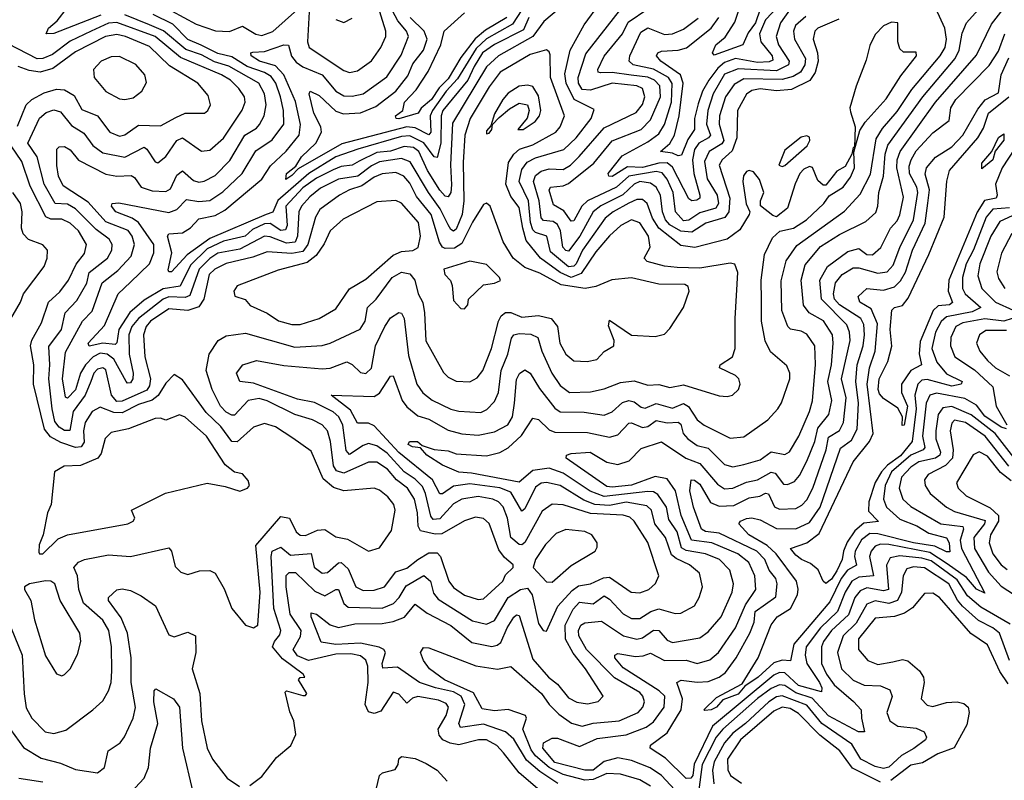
# Model space of a CAD drawing. Extents: x 1552033 to 1694788, y 811965 to 917215.
# Tile 377 of 632: x 1620481 to 1624077, y 910068 to 912846. Entities that reach past the tile are written whole.
import ezdxf

# ---------------------------------------------------------------- set-up
doc = ezdxf.new("R2010")
doc.units = 0

msp = doc.modelspace()

# ---------------------------------------------------------------- linework, layer by layer
at = {"layer": '0CON20XD'}
for points in [[(1623184.9, 912885.1), (1623168.2, 912835), (1623141.4, 912798.6), (1623121.2, 912755), (1623017, 912717), (1623010.8, 912725), (1623022.9, 912755), (1623057, 912783), (1623092.2, 912837.8), (1623137.8, 912975)], [(1622500.3, 912929.7), (1622395, 912840.2), (1622354.4, 912785.6), (1622229.8, 912715), (1622185, 912673.9), (1622061.3, 912468.7), (1622053.9, 912316.1), (1622057.4, 912242.6), (1622054.8, 912215.2), (1622045, 912199.7), (1622035, 912201.7), (1622015, 912224), (1621969.8, 912295), (1621938.7, 912365), (1621919.4, 912379.4), (1621885, 912382.6), (1621835, 912365.7), (1621785, 912360.9), (1621720.2, 912329.8), (1621695.4, 912314.6), (1621655, 912310.5), (1621625, 912297.6), (1621565, 912266.9), (1621515, 912232.1), (1621452.4, 912165), (1621458.1, 912095), (1621451.8, 912078.2), (1621435, 912076.7), (1621395, 912102), (1621375, 912100.4), (1621330.6, 912079.4), (1621304, 912056), (1621225, 912037.1), (1621165, 912009.3), (1621105, 911949.9), (1621067.3, 911872.7), (1621005, 911863.8), (1620935, 911822.4), (1620882.7, 911777.3), (1620842.4, 911715), (1620835, 911666), (1620829.6, 911660.4), (1620785, 911665.2), (1620734.2, 911654.2), (1620730.6, 911665), (1620790.3, 911729.7), (1620840.7, 911845), (1620885, 911888.1), (1620954.4, 911955), (1620970.2, 911995), (1620970.6, 912025), (1620915.1, 912105.1), (1620891.6, 912121.6), (1620831.6, 912145), (1620816.4, 912165), (1620818, 912175), (1620843.2, 912176.8), (1621025, 912142.1), (1621055, 912152.8), (1621090.3, 912189.7), (1621135, 912182.8), (1621175, 912186.3), (1621222.5, 912217.5), (1621293.1, 912285), (1621342.8, 912367.2), (1621402.6, 912407.4), (1621445.6, 912465), (1621443.8, 912515), (1621433.1, 912565), (1621415.9, 912615), (1621398.8, 912638.8), (1621375, 912653.5), (1621311.7, 912675), (1621255, 912711.1), (1621205, 912723.4), (1621143.2, 912753.2), (1621095, 912774.4), (1621039.5, 912829.5), (1620967.7, 912865)], [(1622340.2, 912855), (1622321, 912809), (1622215, 912756.2), (1622171.5, 912725), (1622140, 912675), (1622117.9, 912625), (1622025.6, 912515), (1622020.3, 912495), (1622019.2, 912395), (1622005, 912343.3), (1621995, 912345.4), (1621956.9, 912396.9), (1621905, 912422.3), (1621875, 912419.8), (1621716.1, 912373.9), (1621635, 912345.1), (1621536.7, 912285), (1621423.7, 912186.3), (1621405, 912143.7), (1621380.4, 912135), (1621175, 912047.5), (1621092.8, 911987.2), (1621035, 911925.5), (1621025.7, 911925.7), (1621023.1, 911933.1), (1621035.9, 911995), (1621021.1, 912055), (1621025.9, 912064.1), (1621075, 912067.8), (1621105, 912085.7), (1621135, 912118.4), (1621195, 912130.9), (1621229.4, 912150.6), (1621365, 912263.5), (1621397, 912313), (1621453.8, 912366.2), (1621501.5, 912425), (1621506.8, 912463.2), (1621487.8, 912547.8), (1621445.1, 912645.1), (1621415, 912677.5), (1621356.4, 912695), (1621326.2, 912715), (1621324.4, 912725), (1621332.2, 912727.8), (1621375, 912730.8), (1621445, 912754.8), (1621462.7, 912752.8), (1621473.6, 912713.6), (1621490.8, 912690.8), (1621515, 912674), (1621584.9, 912644.9), (1621635, 912584.8), (1621665, 912568.3), (1621695, 912566.6), (1621735, 912576), (1621821.9, 912638.1), (1621873.6, 912716.4), (1621900.6, 912785), (1621893.7, 912805), (1621862.1, 912842.1), (1621834.2, 912895)], [(1621537.8, 912875), (1621531.7, 912765), (1621537.6, 912745), (1621665, 912660.7), (1621685, 912654.1), (1621715, 912659.4), (1621765, 912696.2), (1621799.8, 912745), (1621818.5, 912785), (1621818.5, 912805), (1621783.7, 912913.7)], [(1623515, 912510), (1623532.5, 912455), (1623530, 912380), (1623525, 912380), (1623520, 912355), (1623495, 912310), (1623465, 912293.3), (1623425, 912242), (1623415, 912242.5), (1623395, 912258.8), (1623376.5, 912306.5), (1623365, 912310), (1623345, 912300.8), (1623330, 912285), (1623312.9, 912247.1), (1623285, 912157.5), (1623245, 912126.7), (1623231.2, 912131.2), (1623186.4, 912166.4), (1623186, 912185), (1623198.1, 912215), (1623182.5, 912262.5), (1623160.9, 912290.9), (1623145, 912296), (1623135, 912291.9), (1623124.3, 912275.7), (1623122.1, 912255), (1623133.6, 912173.6), (1623146.7, 912145), (1623144.4, 912135), (1623111, 912079), (1623065, 912044.6), (1622945.8, 912014.2), (1622895, 912022), (1622814.5, 912084.5), (1622791.7, 912121.7), (1622772.1, 912175), (1622755, 912190), (1622735, 912189.2), (1622705, 912176.4), (1622648.4, 912145), (1622619.2, 912120.8), (1622536.7, 912005), (1622512.9, 911955), (1622504.5, 911945.5), (1622485, 911943.9), (1622418.8, 911998.8), (1622406.2, 912056.2), (1622365, 912069.1), (1622355, 912078.3), (1622346, 912105), (1622339.1, 912185), (1622304.6, 912255), (1622315, 912298.7), (1622334.5, 912325.5), (1622365, 912342), (1622467.6, 912372.4), (1622513.2, 912415), (1622567.4, 912485), (1622578.9, 912518.9), (1622505.1, 912555.1), (1622476.4, 912615), (1622471.9, 912648.1), (1622491.7, 912735), (1622542.6, 912827.4), (1622598.9, 912905)], [(1622873.4, 910033.4), (1622824.9, 910084.9), (1622783.7, 910113.7), (1622715, 910139.8), (1622665, 910150.2), (1622615, 910136.2), (1622575, 910105.3), (1622545, 910104.5), (1622435, 910133.3), (1622390.8, 910185), (1622393.9, 910205), (1622425, 910221.7), (1622445, 910221.7), (1622525, 910191.6), (1622589.8, 910220.2), (1622695, 910234.1), (1622768.1, 910261.9), (1622795, 910281.1), (1622833.8, 910335), (1622837.2, 910375), (1622816.5, 910395), (1622685, 910478.8), (1622654.6, 910515.4), (1622654.6, 910525.4), (1622665, 910530.9), (1622730.3, 910520.3), (1622758, 910522), (1622785, 910531.9), (1622835, 910505.2), (1622915, 910506.3), (1622955, 910494.8), (1623001.7, 910508.3), (1623032.4, 910535), (1623095.2, 910625), (1623131.4, 910708.6), (1623168.8, 910765), (1623165.7, 910814.3), (1623143.9, 910863.9), (1623103.5, 910895), (1623008, 910935), (1622934.8, 910945), (1622896.3, 911035), (1622875.6, 911125), (1622845, 911168.8), (1622802, 911178), (1622715, 911146.2), (1622645, 911138.4), (1622625, 911141.6), (1622476.9, 911245), (1622477.5, 911255), (1622495, 911262.2), (1622563.9, 911266.1), (1622625, 911230.3), (1622665, 911221.4), (1622706.2, 911235), (1622750, 911280), (1622825, 911303.9), (1622914.1, 911245), (1622965, 911225.5), (1623029, 911149), (1623055, 911132.5), (1623085, 911134.5), (1623135, 911156.9), (1623175, 911165.8), (1623225, 911193.4), (1623240.2, 911190.2), (1623269.7, 911149.7), (1623285, 911147.8), (1623310.5, 911159.5), (1623329.1, 911180.9), (1623355, 911233.2), (1623384.3, 911305.7), (1623396, 911354), (1623435.8, 911404.2), (1623447.3, 911455), (1623432.4, 911525), (1623444.9, 911585), (1623451.9, 911665), (1623449, 911695), (1623416.1, 911746.1), (1623363.4, 911775), (1623343.7, 911803.7), (1623334.4, 911895), (1623349.2, 911950.8), (1623405, 912017.5), (1623475, 912062), (1623571, 912109), (1623607.5, 912142.5), (1623615.2, 912164.8), (1623617.9, 912215), (1623635.8, 912274.2), (1623641.8, 912355), (1623651.6, 912388.4), (1623779.4, 912565), (1623897.5, 912705), (1623912.1, 912735), (1623922.5, 912797.5), (1623938.8, 912835), (1624003.3, 912906.7)], [(1623275, 912922), (1623205, 912845.5), (1623183, 912795), (1623186.9, 912765), (1623229.4, 912715), (1623231.1, 912698.9), (1623217.4, 912692.6), (1623175, 912690.2), (1623095, 912704.7), (1623055, 912690.5), (1623030.9, 912669.1), (1622997.5, 912625), (1622974.4, 912585), (1622958.5, 912538.5), (1622944.7, 912485), (1622945.7, 912445), (1622920.9, 912409.1), (1622898.1, 912351.9), (1622885, 912349), (1622865, 912359), (1622821.1, 912365), (1622855.4, 912394.6), (1622871.6, 912425), (1622889.2, 912495), (1622904.1, 912615), (1622894.3, 912645), (1622822.7, 912695), (1622806.9, 912715), (1622811.5, 912725), (1622825, 912731.1), (1622885, 912734.8), (1622916, 912744), (1623005.9, 912815), (1623034.5, 912855)], [(1623685, 912511.3), (1623739.2, 912590.8), (1623842.9, 912715), (1623860, 912745), (1623865.1, 912775), (1623859.5, 912815), (1623812.9, 912917.1)], [(1620777.6, 912862.4), (1620605, 912795.7), (1620577.5, 912795), (1620586, 912815), (1620617.6, 912842.4), (1620655, 912890.4)], [(1621822.4, 911262.4), (1621785, 911289.2), (1621755, 911298.2), (1621735, 911291.4), (1621685, 911257.6), (1621673.2, 911273.2), (1621661.4, 911365), (1621646.4, 911395), (1621625, 911413.6), (1621558, 911448), (1621495, 911460.7), (1621335, 911518.6), (1621285, 911524.6), (1621272.7, 911555), (1621295.8, 911585), (1621345, 911601.5), (1621445, 911583.5), (1621585, 911571.2), (1621615, 911573.5), (1621675, 911596.6), (1621695, 911587.1), (1621725, 911557.3), (1621745, 911553.3), (1621765, 911573.3), (1621780.2, 911655), (1621814, 911725), (1621835, 911757.3), (1621865, 911776.7), (1621875, 911774.2), (1621884.7, 911754.7), (1621900.9, 911619.1), (1621931.3, 911515), (1621953.2, 911483.2), (1621986.6, 911456.6), (1622055, 911423.9), (1622085, 911415.9), (1622165, 911411.1), (1622187.1, 911422.9), (1622215, 911451.8), (1622229, 911485), (1622238.7, 911565), (1622263.6, 911625), (1622277.3, 911682.7), (1622285, 911695.3), (1622305, 911700.4), (1622347.9, 911697.9), (1622372.9, 911685), (1622387.4, 911635), (1622424, 911555), (1622455, 911510.3), (1622489.2, 911485), (1622565, 911486.7), (1622615, 911497.8), (1622675, 911521.6), (1622725, 911527.5), (1622775, 911511.7), (1622815, 911514), (1622855, 911502.4), (1622905, 911512.8), (1623035, 911472.5), (1623065, 911469.6), (1623083.8, 911475), (1623105.6, 911495), (1623111.9, 911515), (1623106.9, 911535), (1623095, 911546.5), (1623036, 911575), (1623039.2, 911585), (1623083.5, 911615), (1623093.8, 911645), (1623093.2, 911755), (1623103.2, 911923.2), (1623093, 911953), (1623075, 911957.5), (1622965, 911939.3), (1622881.3, 911941.3), (1622835.6, 911945.6), (1622772.9, 911962.9), (1622761.8, 911975), (1622783, 912015), (1622776.7, 912055), (1622745, 912104.3), (1622715, 912114.8), (1622676, 912095), (1622635, 912056.4), (1622585, 911998), (1622530.8, 911919.2), (1622495, 911904.4), (1622455, 911923.1), (1622383.3, 911975), (1622330.2, 912040.2), (1622317.8, 912085), (1622305, 912160), (1622275, 912200.7), (1622255.6, 912245), (1622265.6, 912324.4), (1622285.3, 912354.7), (1622306.6, 912373.4), (1622355, 912389.1), (1622438.4, 912435), (1622454.8, 912455), (1622470.4, 912495), (1622419.1, 912635), (1622417.6, 912717.6), (1622415, 912729.2), (1622405, 912736.8), (1622345, 912719.8), (1622235, 912654.7), (1622195, 912601.1), (1622126.2, 912485), (1622106.1, 912425), (1622100.6, 912325), (1622102.7, 912185), (1622096.4, 912135), (1622075, 912080.6), (1622065, 912074.3), (1622055, 912079.4), (1622045, 912096.7), (1622016.9, 912155), (1621973.2, 912215), (1621906.6, 912326.6), (1621875, 912338.9), (1621795, 912327.2), (1621765, 912312.6), (1621715.7, 912275), (1621645, 912263.4), (1621579.3, 912230.7), (1621540.2, 912199.8), (1621509.5, 912165), (1621500.4, 912145), (1621495.8, 912055), (1621486.9, 912033.1), (1621455, 912030.1), (1621395, 912053.7), (1621375, 912055.9), (1621285, 912008.4), (1621205, 911994.1), (1621175, 911974), (1621136.3, 911935), (1621101.6, 911838.4), (1621085, 911831.7), (1621025, 911833.7), (1621004.3, 911825.7), (1620914.2, 911755), (1620890.4, 911725), (1620878.9, 911695), (1620880.4, 911625), (1620894.8, 911555), (1620893.6, 911535), (1620885, 911520), (1620875, 911518.9), (1620869.3, 911525), (1620825, 911606.1), (1620800.2, 911625), (1620775, 911628.2), (1620748.8, 911615), (1620720.8, 911585), (1620703.2, 911555), (1620685, 911494.1), (1620655, 911464.1), (1620647.5, 911467.5), (1620637, 911535), (1620648.1, 911631.9), (1620710.2, 911745), (1620745, 911781.1), (1620782, 911885), (1620839.3, 911930.7), (1620887.7, 911982.3), (1620900, 912025), (1620891.2, 912055), (1620876.5, 912076.5), (1620795, 912108.5), (1620730.4, 912180.4), (1620639.7, 912239.7), (1620622.2, 912275), (1620616.6, 912313.4), (1620616.9, 912373.1), (1620625, 912382.2), (1620645, 912382.7), (1620665, 912371.5), (1620695, 912333.7), (1620795, 912281.7), (1620835, 912274.8), (1620887.3, 912277.3), (1620900.2, 912270.2), (1620925, 912234.8), (1620965, 912221.7), (1621015, 912218.8), (1621031.2, 912228.8), (1621055, 912278.9), (1621075, 912294.7), (1621115, 912259.5), (1621135, 912253.3), (1621155, 912256.9), (1621195, 912277), (1621248.3, 912331.7), (1621303, 912425), (1621345, 912450), (1621356.6, 912463.4), (1621374, 912495), (1621380.5, 912535), (1621375.3, 912575.3), (1621353.6, 912615), (1621245, 912677.2), (1621192.4, 912692.4), (1621145, 912717.5), (1621087.3, 912737.3), (1621006.2, 912806.2), (1620955, 912827.1), (1620865, 912863.8)], [(1621035, 912878.9), (1621125, 912830.2), (1621196.2, 912806.2), (1621246.4, 912803.6), (1621295, 912822.7), (1621343.4, 912793.4), (1621365, 912788.4), (1621405, 912803.3), (1621495, 912883.8)], [(1622315, 912882.7), (1622280.1, 912829.9), (1622185, 912776.6), (1622148.3, 912741.7), (1622079.8, 912630.2), (1622038.2, 912585), (1621988.2, 912515), (1621980.2, 912495), (1621981.7, 912435), (1621975, 912425.8), (1621925, 912451), (1621895, 912455.1), (1621656.7, 912393.3), (1621497.9, 912302.1), (1621475, 912276.7), (1621452.9, 912262.9), (1621455.3, 912285), (1621488.8, 912311.2), (1621510, 912345), (1621562, 912395), (1621583.2, 912435), (1621580.2, 912455), (1621554.4, 912505), (1621538.5, 912575), (1621541.2, 912585), (1621575, 912570), (1621635, 912511.7), (1621662.8, 912502.8), (1621725, 912505.8), (1621781, 912529), (1621854, 912585), (1621898.5, 912641.5), (1621916.5, 912685), (1621955.8, 912735), (1621968.7, 912775), (1621958, 912805), (1621906.6, 912855)], [(1622259.5, 912855), (1622182.3, 912807.7), (1622144.1, 912775.9), (1622091.5, 912708.5), (1622045, 912630), (1622012.7, 912597.3), (1621985, 912555.2), (1621947.2, 912522.8), (1621935.6, 912505), (1621865, 912484.2), (1621855.7, 912485.7), (1621853.3, 912495), (1621880, 912515), (1621885.6, 912545), (1621929.3, 912590.7), (1621972.8, 912657.2), (1622018.7, 912755), (1622030.4, 912805), (1622105, 912871.4)], [(1623472, 912848), (1623395, 912815.2), (1623384.3, 912805), (1623379.1, 912775), (1623394.3, 912725), (1623396.2, 912695), (1623386.4, 912653.6), (1623365.9, 912624.1), (1623298.8, 912591.2), (1623245, 912586.3), (1623185, 912594.3), (1623155, 912587.9), (1623135.6, 912574.4), (1623101.7, 912515), (1623099.7, 912415), (1623082.9, 912367.1), (1623045.7, 912334.3), (1623035.2, 912315), (1623074, 912195), (1623070.5, 912145), (1623055.9, 912124.1), (1622986.8, 912103.2), (1622935, 912070.7), (1622895, 912073.7), (1622855, 912097), (1622838.8, 912115), (1622827.8, 912145), (1622821.5, 912205), (1622805, 912234.8), (1622785, 912248.9), (1622745, 912255.6), (1622725, 912246), (1622683.2, 912206.8), (1622603.3, 912166.7), (1622575.5, 912145), (1622527, 912055), (1622485, 912001.1), (1622475, 912002.8), (1622464.5, 912015), (1622455.5, 912075), (1622445, 912098.8), (1622428.8, 912108.8), (1622393.4, 912113.4), (1622385, 912122.2), (1622377.9, 912185), (1622357.4, 912255), (1622365, 912276.7), (1622385, 912292.5), (1622415, 912301.4), (1622465, 912298.6), (1622491.9, 912315), (1622523.9, 912346.1), (1622615, 912451.9), (1622732.7, 912507.3), (1622755, 912536.8), (1622763.5, 912565), (1622755.2, 912595), (1622734, 912605), (1622645, 912614), (1622565, 912588.7), (1622535, 912591.5), (1622522, 912615), (1622520.5, 912635), (1622548.9, 912721.1), (1622671.1, 912878.9)], [(1623027.6, 912205), (1623033, 912175), (1623022.7, 912157.3), (1622965, 912140.5), (1622925, 912113.5), (1622905, 912112.2), (1622876, 912145), (1622867.7, 912215), (1622845, 912264.4), (1622826.9, 912286.9), (1622805, 912291.6), (1622705.3, 912274.7), (1622660.2, 912235), (1622554.9, 912185.1), (1622533.8, 912165), (1622505, 912111.2), (1622495, 912110.9), (1622468.2, 912148.2), (1622430.5, 912170.5), (1622415, 912223.8), (1622419.6, 912235), (1622465, 912239.3), (1622485, 912248.4), (1622577.9, 912322.1), (1622645, 912403.4), (1622750.3, 912445), (1622785, 912480.8), (1622821.4, 912565), (1622818.1, 912605), (1622799.1, 912625), (1622775, 912636.8), (1622713.3, 912643.3), (1622645, 912653.1), (1622602, 912652), (1622593.6, 912655), (1622592.2, 912665), (1622615, 912713.4), (1622682, 912795), (1622702.8, 912837.2), (1622775, 912886.2)], [(1623295, 912885.1), (1623259.2, 912835), (1623243.9, 912785), (1623252.5, 912755), (1623290.7, 912695), (1623289, 912681), (1623245, 912660), (1623105, 912667.4), (1623055, 912647.3), (1623013.7, 912575), (1622993.8, 912515), (1622988.9, 912465), (1623003.1, 912425), (1622996.3, 912415), (1622960.5, 912395), (1622945, 912371.8), (1622938.1, 912335), (1622942.2, 912285), (1622965.2, 912204.8), (1622965.2, 912194.8), (1622953.3, 912186.7), (1622935, 912184.8), (1622925, 912191.8), (1622865, 912307.2), (1622845, 912324.1), (1622815, 912322.4), (1622755, 912306.2), (1622700.6, 912309.4), (1622644, 912274), (1622632.2, 912275), (1622630, 912285), (1622680.4, 912349.6), (1622775, 912399.9), (1622815, 912429.8), (1622835, 912463.9), (1622861.4, 912545), (1622863.1, 912613.1), (1622850.1, 912635), (1622795, 912666), (1622721.7, 912681.7), (1622706.5, 912695), (1622709.4, 912715), (1622749, 912801), (1622775, 912817.2), (1622835, 912791.9), (1622865, 912795.2), (1622905, 912811.6), (1622958.3, 912851.7)], [(1624128.8, 911225), (1624043.6, 911335), (1623955, 911402.8), (1623885, 911433.5), (1623851.8, 911428.2), (1623835, 911403.8), (1623825.9, 911345), (1623827, 911315), (1623843.3, 911266.7), (1623840.8, 911255), (1623825, 911244.3), (1623765, 911230.7), (1623735, 911212.2), (1623700.9, 911175), (1623693.2, 911135), (1623705.7, 911095), (1623735, 911067.6), (1623845, 911004.9), (1623925.2, 910995), (1623927.5, 910985), (1623914.9, 910945), (1623920.5, 910915), (1624005, 910751.2), (1623975, 910765.9), (1623938.1, 910808.1), (1623868, 910858), (1623805, 910900.3), (1623655, 910929.4), (1623625, 910930.1), (1623605, 910922.8), (1623590.5, 910905), (1623584.8, 910885), (1623599.2, 910815), (1623545, 910809.7), (1623520.2, 910795), (1623495.5, 910755), (1623467, 910685), (1623404.7, 910625), (1623352.9, 910555), (1623348.8, 910525), (1623355.7, 910495), (1623401.8, 910425), (1623410.1, 910405), (1623408.6, 910391.4), (1623325, 910414.1), (1623275, 910460), (1623255, 910461.3), (1623235, 910451.8), (1623010.7, 910265), (1622943.6, 910126.4), (1622938.7, 910085), (1622932.1, 910075), (1622915, 910074.8), (1622838.7, 910148.7), (1622783.5, 910185), (1622784, 910196), (1622845, 910240.8), (1622897, 910325), (1622901.5, 910365), (1622880.9, 910425), (1622896, 910434), (1622955, 910426.2), (1622995, 910429.3), (1623035, 910444.1), (1623058.2, 910461.8), (1623097.4, 910515), (1623147.7, 910605), (1623162.6, 910645), (1623167.1, 910685), (1623241.9, 910738.1), (1623247.2, 910785), (1623242.7, 910805), (1623218.1, 910835), (1623202.2, 910875), (1623172.4, 910905), (1623035, 910971), (1622985, 910977.2), (1622970.6, 910985), (1622942, 911065), (1622928, 911125), (1622932.5, 911165), (1622945, 911164.6), (1622965, 911149.7), (1623003.2, 911083.2), (1623035, 911069.8), (1623088.4, 911071.6), (1623145, 911099.3), (1623183.8, 911106.2), (1623205, 911116.5), (1623215, 911114.1), (1623237.4, 911067.4), (1623255, 911058.7), (1623315, 911061.2), (1623337.3, 911072.7), (1623355, 911091.8), (1623377.5, 911135), (1623426.4, 911275), (1623435, 911321.6), (1623474.4, 911345.6), (1623488.9, 911375), (1623498.5, 911465), (1623481.9, 911535), (1623513.2, 911675), (1623511.2, 911705), (1623501.2, 911731.2), (1623409.2, 911825), (1623402.8, 911895), (1623431, 911945), (1623505, 912000), (1623545, 912010), (1623575, 911988.1), (1623595, 911987), (1623626, 912014), (1623660.6, 912085), (1623685, 912111.4), (1623695, 912133.5), (1623708.4, 912198.4), (1623684, 912305), (1623684.7, 912335), (1623696, 912365), (1623825.2, 912545), (1623975, 912716.8), (1624030.3, 912829.7), (1624072.6, 912885)], [(1621730, 912240), (1621684.7, 912225.3), (1621648.2, 912205), (1621577.1, 912152.9), (1621561, 912125), (1621532.9, 912025), (1621515, 911999.4), (1621475, 911992.1), (1621385, 911998.7), (1621331.7, 911978.3), (1621235, 911955.5), (1621194, 911935), (1621172.8, 911915), (1621152.9, 911825), (1621135, 911797.4), (1621095, 911784.1), (1621025, 911789.8), (1620957.9, 911745), (1620942.5, 911725), (1620933.2, 911695), (1620937.9, 911615), (1620958.6, 911535), (1620955, 911509.1), (1620945, 911492.6), (1620855, 911452.8), (1620835, 911452.1), (1620816.2, 911475), (1620795, 911567.2), (1620785, 911574.1), (1620765, 911569.5), (1620751.9, 911555), (1620740.2, 911525), (1620720.5, 911475), (1620676.4, 911415), (1620664.4, 911345.6), (1620645, 911345.5), (1620625, 911357.9), (1620608.8, 911378.8), (1620599.1, 911425), (1620586.9, 911535), (1620591.3, 911585), (1620587.4, 911652.6), (1620633.3, 911715), (1620646.5, 911775), (1620689.2, 911820.8), (1620725.7, 911884.3), (1620735, 911922.6), (1620800.9, 911975), (1620817, 912005), (1620818.8, 912025), (1620807.1, 912045), (1620759.7, 912079.7), (1620685, 912155.7), (1620655, 912172.2), (1620609.8, 912175), (1620570.3, 912245), (1620545.2, 912345), (1620510.7, 912395), (1620552.8, 912487.2), (1620577.4, 912507.4), (1620605, 912516.8), (1620630.3, 912510.3), (1620669.4, 912459.4), (1620715, 912431.9), (1620747.4, 912387.4), (1620785, 912360), (1620865, 912344.2), (1620935, 912380.6), (1620945, 912374), (1620975, 912327.7), (1620985, 912324), (1621015, 912346.6), (1621055, 912404.7), (1621075, 912414.7), (1621145, 912366.2), (1621175, 912369.6), (1621225, 912414.1), (1621293.8, 912516.2), (1621304.7, 912545), (1621301.2, 912565), (1621281.4, 912595), (1621250.9, 912625), (1621218.2, 912645), (1621068.1, 912708.1), (1620975.6, 912785), (1620835, 912835.8), (1620805, 912833.3), (1620742.3, 912805), (1620665, 912768.3), (1620601.1, 912718.9), (1620565.4, 912704.6), (1620545, 912704), (1620367.3, 912795)], [(1622445.9, 910055.9), (1622379.9, 910099.9), (1622331.2, 910141.2), (1622285, 910218.4), (1622254.9, 910244.9), (1622175, 910273.4), (1622090.4, 910260.4), (1622084.6, 910275), (1622106.1, 910345), (1622092.5, 910375), (1622065, 910391.2), (1621998.9, 910405), (1621940.7, 910425), (1621860.5, 910480.5), (1621807.4, 910477.4), (1621804.5, 910495), (1621816.1, 910535), (1621811.2, 910545), (1621793.8, 910553.8), (1621725, 910568.2), (1621635, 910564.2), (1621581.8, 910571.8), (1621545.5, 910665), (1621545, 910680), (1621565, 910674.6), (1621615, 910635.2), (1621645.6, 910625.6), (1621705, 910639), (1621805, 910640.3), (1621845, 910647.6), (1621886.5, 910663.5), (1621925, 910711.3), (1621968.8, 910678.8), (1622055, 910632.9), (1622131.4, 910571.4), (1622205, 910556.3), (1622225, 910560.9), (1622238.5, 910571.5), (1622260.7, 910625), (1622285, 910663.3), (1622295, 910671.8), (1622305, 910669.5), (1622355, 910509.7), (1622412.2, 910445), (1622445, 910419.3), (1622485, 910368.8), (1622515, 910353.3), (1622555, 910347.5), (1622593.8, 910356.2), (1622611.4, 910375), (1622547.6, 910475), (1622502.2, 910532.2), (1622473.9, 910583.9), (1622472.7, 910635), (1622502.5, 910692.5), (1622525, 910718), (1622575, 910712), (1622615, 910741.9), (1622635, 910728.9), (1622685, 910675.7), (1622715, 910658.5), (1622745, 910659.3), (1622785.4, 910684.6), (1622815, 910693.7), (1622875, 910677.5), (1622895, 910678), (1622945, 910704.6), (1622962.3, 910735), (1622973.8, 910775), (1622963.1, 910825), (1622927.2, 910855), (1622878, 910878), (1622861.7, 910891.7), (1622839, 910955), (1622800.4, 911005), (1622788.3, 911055), (1622770.8, 911070.8), (1622695, 911083.7), (1622635, 911071.1), (1622581.2, 911075), (1622540.8, 911090.8), (1622455, 911144.8), (1622405, 911156.2), (1622385, 911152.7), (1622365, 911138.4), (1622325, 911059.6), (1622315, 911051.5), (1622275, 911119.8), (1622234.2, 911135.8), (1622125, 911150.5), (1622065, 911142.5), (1622025, 911114.7), (1622015, 911113.9), (1621987.8, 911165), (1621865, 911265.5), (1621775, 911362.1), (1621755, 911372.3), (1621715, 911372.5), (1621689.4, 911419.4), (1621618.8, 911475), (1621775, 911470), (1621795, 911482.3), (1621835, 911544.2), (1621845, 911545.8), (1621877.4, 911455), (1621895, 911432.4), (1621935, 911399.7), (1621975, 911387.2), (1622045, 911347.2), (1622095, 911333.3), (1622155, 911328.9), (1622215, 911341.3), (1622263.5, 911366.5), (1622280, 911395), (1622287.3, 911445), (1622295, 911531.9), (1622306.4, 911553.6), (1622325, 911567.7), (1622345, 911554.6), (1622379, 911499), (1622435, 911426.9), (1622455, 911414.3), (1622542.2, 911412.2), (1622615, 911401.4), (1622645, 911413.3), (1622682.4, 911447.6), (1622705, 911454.8), (1622725, 911450.4), (1622750.3, 911430.3), (1622765, 911426.7), (1622805, 911444), (1622865, 911426.7), (1622905, 911444.2), (1622923.4, 911433.4), (1622954.4, 911384.4), (1622980, 911365), (1623075, 911318), (1623125, 911322.1), (1623212.9, 911385), (1623248.9, 911425), (1623263.3, 911446.7), (1623293.8, 911535), (1623293.8, 911555), (1623282.1, 911582.1), (1623223.2, 911633.2), (1623203.1, 911673.1), (1623189.4, 911745), (1623189.5, 911820.5), (1623188.9, 911895), (1623201.3, 911988.7), (1623230.4, 912049.6), (1623256.6, 912073.4), (1623307.1, 912085), (1623354.4, 912115), (1623417.9, 912175), (1623436.6, 912203.4), (1623488.6, 912235), (1623515, 912271.2), (1623528.9, 912305), (1623527, 912363), (1623548.8, 912441.2), (1623568.1, 912471.9), (1623645, 912556.9), (1623698.2, 912641.8), (1623755.7, 912715), (1623755, 912727.5), (1623708.3, 912728.3), (1623695, 912740), (1623687.5, 912765), (1623687.5, 912835), (1623665, 912837.1), (1623635, 912824.3), (1623605, 912792.5), (1623585, 912752), (1623571.7, 912698.3), (1623535, 912603.3), (1623512.5, 912525), (1623515, 912510)], [(1621635, 912847.1), (1621665, 912835.7), (1621695, 912852)], [(1623352.1, 912857.9), (1623314.5, 912825.5), (1623307.1, 912805), (1623309.8, 912775), (1623350.7, 912705), (1623348.2, 912681.8), (1623332, 912655), (1623305, 912638.4), (1623265, 912627.7), (1623125, 912630.2), (1623090, 912610), (1623058, 912565), (1623036.6, 912495), (1623035.7, 912465), (1623052.7, 912405), (1623045, 912393.2), (1622998.6, 912365), (1622981.9, 912328.1), (1622991.5, 912265), (1623027.6, 912205)], [(1620472.6, 912457.4), (1620504.3, 912535.7), (1620525, 912554.8), (1620570.3, 912579.7), (1620615, 912592.7), (1620645, 912590.7), (1620679.3, 912569.3), (1620707.8, 912517.8), (1620764.6, 912494.6), (1620810.3, 912435), (1620845, 912421.2), (1620865, 912425.3), (1620915, 912460.8), (1620995, 912458.4), (1621051.2, 912488.8), (1621085.3, 912504.7), (1621155.3, 912504.7), (1621168.1, 912515), (1621177.3, 912535), (1621169.2, 912569.2), (1621131.2, 912615), (1621028.4, 912678.4), (1620955, 912748.6), (1620867.1, 912785), (1620835, 912792.6), (1620794.2, 912785), (1620685, 912729), (1620602.4, 912667.6), (1620555, 912654.5), (1620515, 912660.3), (1620475.5, 912675.5)], [(1624085, 911351.5), (1624065, 911358.1), (1624005, 911398.4), (1623975, 911437.9), (1623933, 911463), (1623828.5, 911481.5), (1623804.7, 911475.3), (1623791.3, 911445), (1623778, 911325), (1623786, 911284), (1623780.7, 911275), (1623735, 911255.3), (1623665.1, 911195), (1623641.2, 911145), (1623634.8, 911095), (1623646.4, 911065), (1623695, 911021.9), (1623757.3, 910997.3), (1623801.2, 910971.2), (1623865, 910953.3), (1623875, 910935.5), (1623878, 910902), (1623865, 910902.6), (1623823, 910923), (1623745, 910934.7), (1623615, 910968.5), (1623585, 910969.3), (1623555, 910946.5), (1623532.4, 910905), (1623529, 910885), (1623536.2, 910853.8), (1623504, 910836), (1623481.1, 910805), (1623439.7, 910720.3), (1623308.4, 910565), (1623295.9, 910504.1), (1623265, 910506.8), (1623235, 910497.2), (1623177.7, 910445), (1623128.4, 910411.6), (1623105, 910382.7), (1623048.4, 910361.6), (1623025, 910335.5), (1623005.8, 910325), (1622982.7, 910322.7), (1622978.8, 910325), (1623025, 910370.8), (1623119.8, 910420.2), (1623177.8, 910515), (1623225, 910635.5), (1623247.3, 910665), (1623295.2, 910695), (1623321.7, 910745), (1623324.3, 910765.7), (1623318.1, 910795), (1623242.9, 910895), (1623211.1, 910925), (1623143.6, 910965), (1623107.5, 911005), (1623112.7, 911015), (1623135, 911023.7), (1623155, 911026), (1623185, 911018.9), (1623245, 910988.1), (1623315, 910986.6), (1623365, 911009.6), (1623404.3, 911065), (1623478.8, 911281.2), (1623519.1, 911310.9), (1623539.5, 911350.5), (1623543.6, 911445), (1623533.9, 911525), (1623539.1, 911585), (1623560.7, 911655), (1623565.4, 911695), (1623563.3, 911733.3), (1623552.9, 911755), (1623475, 911804.9), (1623457, 911825), (1623453, 911845), (1623460.4, 911885), (1623484.2, 911915.8), (1623525, 911939.7), (1623545, 911939.7), (1623615, 911920.8), (1623648.5, 911925), (1623670.6, 911949.4), (1623694.8, 912014.8), (1623745.4, 912115), (1623760.2, 912215), (1623757.4, 912235), (1623730.5, 912285), (1623729, 912311), (1623736.5, 912335), (1623755, 912366.9), (1623815, 912433.5), (1623875, 912478.5), (1623881.5, 912525), (1623899.3, 912555), (1624021.2, 912678.8), (1624055, 912731.4), (1624078.2, 912795)], [(1620865, 912554.6), (1620895, 912560.4), (1620926.7, 912585), (1620943.4, 912616.6), (1620937.7, 912645), (1620905, 912683.1), (1620845, 912712.5), (1620815, 912710.6), (1620778.5, 912695), (1620750.9, 912665), (1620752.2, 912635), (1620795, 912583.6), (1620845, 912556.7), (1620865, 912554.6)], [(1624095, 912159.2), (1624035, 912153.8), (1624010.1, 912125), (1623963.8, 912006.2), (1623937.5, 911955), (1623923.4, 911905), (1623924, 911865), (1623933.6, 911845), (1623991.1, 911795), (1623958.7, 911778.7), (1623865, 911760.6), (1623846.3, 911743.7), (1623825.8, 911705), (1623811.5, 911645), (1623830.3, 911595), (1623865, 911552.4), (1623922.9, 911525), (1623919.2, 911515), (1623885, 911507.2), (1623795, 911532), (1623775, 911529), (1623761, 911515), (1623750, 911475), (1623754.9, 911425), (1623739.5, 911305), (1623697.1, 911252.9), (1623650.5, 911219.5), (1623627.7, 911195), (1623604.9, 911155.1), (1623581.4, 911085), (1623580.5, 911050.5), (1623617.2, 911012.8), (1623563.4, 911006.6), (1623530.2, 910979.7), (1623502.7, 910937.3), (1623489.1, 910905), (1623484.6, 910875), (1623465, 910832.9), (1623445, 910802.3), (1623425, 910786.8), (1623415.2, 910795.2), (1623397.1, 910837.1), (1623369.3, 910859.3), (1623335.4, 910875), (1623315, 910889.8), (1623296.2, 910915), (1623355, 910935.1), (1623400.5, 910969.5), (1623525, 911231.1), (1623584, 911305), (1623598.1, 911335), (1623576, 911515), (1623583.8, 911575), (1623605.4, 911635), (1623613.9, 911735), (1623590.7, 911790.7), (1623548.8, 911815), (1623543, 911835), (1623575, 911864), (1623635, 911858.4), (1623675, 911870.6), (1623697.1, 911892.9), (1623715.5, 911924.5), (1623741.1, 912005), (1623787.3, 912102.7), (1623796.7, 912176.7), (1623803.7, 912225), (1623787.3, 912282.7), (1623792.4, 912305), (1623825.8, 912344.2), (1623885, 912382.2), (1623925, 912424.8), (1623980, 912519.9), (1624006.6, 912553.4), (1624055, 912579.5), (1624065.6, 912645), (1624093.4, 912706.6)], [(1622185, 912430), (1622195, 912432), (1622205.6, 912445), (1622207, 912463), (1622231.4, 912488.6), (1622269.2, 912520.8), (1622305, 912541.1), (1622335.2, 912535.2), (1622341.8, 912515), (1622333.7, 912486.3), (1622300, 912445), (1622320, 912445), (1622363.3, 912475), (1622378.8, 912495), (1622384.5, 912515), (1622375, 912568.8), (1622355, 912601.8), (1622335, 912607.7), (1622305, 912603.9), (1622265, 912578.5), (1622244.7, 912555), (1622215, 912502), (1622201.7, 912458.3), (1622185, 912440), (1622185, 912430)], [(1624138.5, 912411.5), (1624068.3, 912305), (1624044.2, 912245), (1624050.7, 912205), (1624046.4, 912195), (1624004.6, 912185.4), (1623976.9, 912143.2), (1623874, 911895), (1623871, 911855), (1623887.1, 911812.9), (1623876.7, 911805), (1623835, 911801), (1623816.2, 911783.8), (1623768.8, 911671.2), (1623766, 911626), (1623773.6, 911585), (1623735.1, 911564.9), (1623701.5, 911515), (1623700.8, 911485), (1623722.6, 911435), (1623711.2, 911365), (1623703.8, 911363.8), (1623704.6, 911395), (1623687.5, 911427.5), (1623635, 911463), (1623620.2, 911480.2), (1623615.8, 911495), (1623620.1, 911535), (1623651.8, 911598.2), (1623666.1, 911653.9), (1623659.3, 911715), (1623665.3, 911784.7), (1623675.4, 911794.6), (1623705, 911802.2), (1623725, 911829.6), (1623800.8, 911989.2), (1623856.4, 912125), (1623866.3, 912256.3), (1623875.8, 912295), (1623980.4, 912415), (1624000.3, 912449.7), (1624018.5, 912505), (1624092.7, 912565)], [(1622785, 910046.2), (1622745, 910069.2), (1622675, 910090.5), (1622625, 910092.7), (1622575, 910071.1), (1622545, 910068.2), (1622465, 910089.4), (1622415, 910114), (1622365, 910157), (1622348.7, 910178.7), (1622318.8, 910255), (1622331.1, 910295), (1622328, 910305), (1622265, 910326.4), (1622215, 910321.9), (1622169.2, 910329.2), (1622137.9, 910387.9), (1622032, 910435), (1621976.9, 910475), (1621955.3, 910505), (1621944.7, 910534.7), (1621955, 910552.9), (1621975, 910551.5), (1622146.2, 910486.2), (1622226.3, 910473.7), (1622275, 910483.8), (1622386.8, 910385), (1622414.3, 910345), (1622449.4, 910309.4), (1622496.1, 910276.1), (1622535, 910265.8), (1622575, 910276.4), (1622670.4, 910285), (1622739.3, 910315), (1622756.3, 910335), (1622762.4, 910355), (1622756.5, 910375), (1622745, 910388.1), (1622652.4, 910442.4), (1622550.3, 910545), (1622522.9, 910595), (1622521.8, 910615), (1622530.3, 910635), (1622545, 910643.1), (1622605, 910648.9), (1622685.6, 910595.6), (1622735, 910582.8), (1622755, 910588), (1622795, 910616.4), (1622814.6, 910615.4), (1622845, 910580), (1622865, 910571.7), (1622965, 910588), (1622995, 910610.6), (1623042.3, 910665), (1623082.3, 910755), (1623087.4, 910785), (1623074.2, 910835), (1623036.4, 910875), (1622985, 910894.9), (1622915, 910907), (1622897.1, 910917.1), (1622881.8, 910975), (1622850.9, 911020.9), (1622842.8, 911065), (1622811.5, 911111.5), (1622795, 911121.3), (1622775, 911123), (1622615, 911105.1), (1622564.3, 911124.3), (1622465, 911189.7), (1622415, 911208.3), (1622355, 911199.4), (1622305, 911156.5), (1622130.3, 911190.3), (1622085, 911194), (1622025, 911219.6), (1621967.1, 911255), (1621945, 911282.2), (1621915, 911285.5), (1621898.9, 911295), (1621904.2, 911305), (1621933.3, 911305), (1621951.1, 911291.1), (1621995, 911276.2), (1622045, 911270.8), (1622075, 911260.2), (1622185, 911253.2), (1622234.8, 911265.2), (1622265, 911282.2), (1622313, 911327), (1622355, 911390.5), (1622375, 911386), (1622415, 911348.3), (1622435, 911339.6), (1622555, 911337.9), (1622635, 911321), (1622665, 911330), (1622705, 911372.8), (1622715, 911373.9), (1622755, 911356.2), (1622775, 911360.7), (1622805, 911382), (1622845, 911373.1), (1622885, 911376.2), (1622895, 911369.1), (1622903.7, 911335), (1622920.5, 911315), (1622955, 911291.4), (1622995, 911281.2), (1623055, 911221.2), (1623085, 911212.5), (1623125, 911221.5), (1623185, 911239), (1623225, 911267.7), (1623275, 911258.4), (1623292.2, 911267.8), (1623326, 911325), (1623365.2, 911415), (1623375.9, 911454.1), (1623386.8, 911586.8), (1623384.3, 911655), (1623355, 911697.2), (1623335, 911708.3), (1623296, 911716), (1623286, 911725), (1623264.2, 911784.2), (1623261.9, 911891.9), (1623279.6, 911965), (1623318.7, 912021.3), (1623492.5, 912147.5), (1623550.4, 912209.6), (1623588, 912282), (1623608.6, 912411.4), (1623631.6, 912448.4), (1623685, 912511.3)], [(1623995, 912301.4), (1623995, 912322.5), (1624031.4, 912365), (1624055, 912415.5), (1624075, 912430), (1624075, 912406), (1624043.6, 912366.4), (1624035, 912333.9), (1623995, 912301.4)], [(1623265, 912310), (1623275, 912313.8), (1623356.2, 912385), (1623366.7, 912405), (1623365, 912417.5), (1623355, 912422.5), (1623335, 912416.7), (1623275, 912370), (1623253.3, 912315), (1623265, 912310)], [(1620436.7, 910656.7), (1620489.4, 910525), (1620496.7, 910383.3), (1620505, 910332.5), (1620524.7, 910295), (1620573.3, 910245), (1620605, 910238.5), (1620649.3, 910250.7), (1620747.8, 910325), (1620785, 910357.8), (1620805, 910394.2), (1620814.8, 910425.2), (1620817.3, 910467.3), (1620815.6, 910555), (1620806.9, 910615), (1620785, 910653), (1620714.4, 910715), (1620697.1, 910765), (1620692.3, 910815), (1620678, 910845), (1620696, 910865), (1620718, 910875), (1620805, 910891.5), (1620885.2, 910884.8), (1621025, 910916.9), (1621035.2, 910905.3), (1621049.1, 910849.1), (1621068.7, 910828.7), (1621095, 910820), (1621137.5, 910832.5), (1621175, 910834.6), (1621194.5, 910825), (1621227.8, 910767.8), (1621255.3, 910695.3), (1621305, 910634.8), (1621334.7, 910625.3), (1621350, 910635), (1621358.6, 910755), (1621343.5, 910925), (1621435, 911031.6), (1621465.8, 911025.8), (1621490.3, 910975), (1621505, 910963.3), (1621525, 910962.6), (1621568.8, 910981.2), (1621595, 910984.2), (1621635, 910957.1), (1621678.5, 910948.5), (1621755, 910904.4), (1621795, 910916.9), (1621839.1, 910980.9), (1621851.5, 911055), (1621846.8, 911075), (1621825, 911103.1), (1621795, 911127.2), (1621775, 911135.3), (1621665, 911125.7), (1621627.1, 911137.1), (1621588.5, 911168.5), (1621545, 911270.4), (1621477.8, 911317.8), (1621415, 911359.4), (1621375, 911370.9), (1621335, 911357.8), (1621275, 911303.7), (1621255.2, 911305.2), (1621215, 911360.2), (1621161.8, 911411.8), (1621075, 911531.1), (1621045, 911550), (1621015, 911518.5), (1620986.4, 911473.6), (1620964, 911456), (1620915, 911440.4), (1620855, 911410), (1620825, 911411.9), (1620775, 911430.4), (1620745, 911415.2), (1620719.8, 911375), (1620713.6, 911345), (1620716.7, 911303.3), (1620705, 911286.4), (1620685, 911283.1), (1620631.3, 911301.3), (1620592.9, 911322.9), (1620570.8, 911350.8), (1620531.8, 911515), (1620532.5, 911585), (1620520, 911655), (1620525, 911675.4), (1620560.6, 911739.4), (1620586.6, 911815), (1620627.8, 911852.2), (1620659.2, 911895), (1620686.5, 911953.5), (1620717.9, 911992.1), (1620724.8, 912025), (1620696, 912075), (1620665, 912103.6), (1620635, 912117.3), (1620595, 912118.3), (1620576.7, 912126.7), (1620518.5, 912238.5), (1620488.2, 912328.2), (1620449.3, 912385)], [(1621321.1, 910048.9), (1621365, 910081.4), (1621419.1, 910150.9), (1621471.2, 910195), (1621488.8, 910235), (1621482, 910285), (1621467.8, 910317.8), (1621450.7, 910389.3), (1621455.7, 910394.3), (1621515, 910377.5), (1621525, 910377.5), (1621529.5, 910385), (1621498.8, 910435), (1621505, 910443.3), (1621522.5, 910445), (1621515.8, 910455), (1621441, 910511), (1621404, 910555), (1621410.9, 910575), (1621431.1, 910598.9), (1621434.8, 910615), (1621408.3, 910695), (1621398.9, 910885), (1621403.1, 910905), (1621435, 910919), (1621470.1, 910890.1), (1621545, 910896.7), (1621556.3, 910846.3), (1621585, 910823.9), (1621605, 910827), (1621645, 910862.1), (1621655, 910863.4), (1621680.3, 910840.3), (1621708.6, 910775), (1621735, 910761.4), (1621775, 910762.3), (1621813.6, 910775), (1621855, 910829.4), (1621895, 910842.5), (1621935.3, 910874.7), (1621975, 910898.7), (1622005, 910898.8), (1622017.8, 910885), (1622048, 910795), (1622065, 910772.6), (1622105, 910744.4), (1622155, 910728.3), (1622175, 910730.8), (1622245.3, 910795), (1622255, 910817.8), (1622282.5, 910845), (1622282.5, 910855), (1622251.3, 910881.3), (1622230.2, 910910.2), (1622195, 911006.2), (1622175, 911024.1), (1622145, 911028.8), (1622105, 911015.7), (1622021.9, 910968.1), (1621997.5, 910967.5), (1621945, 910979.2), (1621936.2, 910996.2), (1621933.6, 911045), (1621922.2, 911095), (1621897, 911135), (1621857.2, 911165), (1621824.4, 911205), (1621785, 911230.4), (1621755, 911229.8), (1621665, 911190.1), (1621637.9, 911197.9), (1621626.5, 911216.5), (1621615.9, 911305.9), (1621605, 911344.6), (1621585, 911366.2), (1621550, 911385), (1621485, 911404.1), (1621385, 911454.5), (1621355, 911462.5), (1621315, 911454.8), (1621265, 911402.2), (1621255, 911401.1), (1621235, 911412.3), (1621214.5, 911435), (1621184, 911495), (1621162, 911565), (1621172.3, 911625), (1621205.3, 911675), (1621235, 911691.3), (1621305, 911701.2), (1621485, 911649.7), (1621585, 911655.7), (1621614.4, 911665), (1621724.4, 911715.6), (1621741.9, 911745), (1621750.8, 911795), (1621783, 911825), (1621841.2, 911905), (1621875, 911923.8), (1621905, 911917.8), (1621923.8, 911895), (1621936.3, 911845), (1621952.9, 911812.9), (1621959.1, 911775), (1621963.5, 911673.5), (1622028, 911558), (1622045, 911540.5), (1622075, 911526.1), (1622125, 911523.4), (1622151.5, 911538.5), (1622172.7, 911565), (1622203.9, 911645), (1622229.8, 911745), (1622239.6, 911765), (1622255, 911776.9), (1622275, 911777), (1622315, 911759.7), (1622375, 911765.4), (1622422.3, 911755), (1622444.8, 911725), (1622453.7, 911665), (1622475.4, 911625), (1622505, 911600), (1622552.7, 911597.3), (1622588, 911605), (1622615.5, 911634.5), (1622650.6, 911655), (1622651.3, 911675), (1622631.4, 911728.6), (1622635, 911748.8), (1622715, 911693.8), (1622801.4, 911688.6), (1622835, 911697.5), (1622855, 911718.1), (1622904.6, 911795), (1622925.8, 911855), (1622922.1, 911872.1), (1622909.5, 911879.5), (1622815, 911880.8), (1622715, 911903.3), (1622643.6, 911896.4), (1622585, 911871.5), (1622545.3, 911864.7), (1622457.9, 911877.9), (1622379.9, 911919.9), (1622325, 911941.5), (1622282.4, 911975), (1622246.2, 912035), (1622199.5, 912165), (1622185, 912175.6), (1622175, 912170.8), (1622135, 912106.7), (1622095, 912028.5), (1622068.4, 912011.6), (1622035, 912010.2), (1622025, 912015.2), (1622013.8, 912033.8), (1621983.1, 912135), (1621930, 912200), (1621905, 912249.7), (1621884.1, 912275), (1621855, 912288.4), (1621805, 912283.5), (1621775, 912271.4), (1621730, 912240)], [(1620435, 911730), (1620483.6, 911815), (1620494.6, 911845), (1620569.6, 911945), (1620580.9, 911975), (1620582.2, 912005), (1620565, 912023.5), (1620513.5, 912043.5), (1620494, 912064), (1620486.9, 912085), (1620489.7, 912145), (1620483.5, 912175), (1620455.9, 912215)], [(1621475, 911733.1), (1621505, 911733.3), (1621575, 911755.3), (1621635, 911790.4), (1621685, 911862.9), (1621745, 911898.4), (1621845, 911986.7), (1621875, 911999.7), (1621917, 912003), (1621936.4, 912013.6), (1621944.3, 912055), (1621936.7, 912105), (1621875, 912176.6), (1621855, 912186.4), (1621785, 912180.5), (1621661.8, 912118.2), (1621615.1, 912074.9), (1621592.6, 912027.4), (1621563.6, 911985), (1621530.8, 911959.2), (1621425, 911931.7), (1621275, 911874.3), (1621263.3, 911855), (1621266.7, 911836.7), (1621304.4, 911824.4), (1621322.6, 911802.6), (1621385, 911774.7), (1621425.7, 911745.7), (1621475, 911733.1)], [(1624105, 912130.3), (1624060.3, 912109.7), (1624027.9, 912055), (1623987, 911955), (1623980.1, 911910.1), (1623994.4, 911865), (1624045, 911814.5), (1624108.4, 911785)], [(1624104.4, 912065.6), (1624066.6, 911993.4), (1624049.7, 911925), (1624055, 911900.4), (1624078.3, 911865)], [(1622105, 911790), (1622117.5, 911805), (1622120, 911825), (1622175, 911877.5), (1622215, 911883.3), (1622236.2, 911893.8), (1622233.3, 911905), (1622185, 911952), (1622125, 911964), (1622030, 911935), (1622033.3, 911915), (1622053.6, 911893.6), (1622060, 911875), (1622065, 911820), (1622091.7, 911791.7), (1622105, 911790)], [(1624105.4, 911754.6), (1624075, 911745.1), (1624005, 911754.1), (1623925, 911739.4), (1623899.3, 911725), (1623881.5, 911685), (1623880.4, 911655), (1623895.8, 911615), (1623967.5, 911567.5), (1624034.4, 911505), (1624047.1, 911435), (1624085.8, 911365.8)], [(1624085, 911711.5), (1624008.6, 911711.4), (1623986, 911695), (1623975.3, 911665), (1623986.7, 911635), (1624015, 911601.1), (1624044.7, 911575), (1624096, 911545)], [(1620565, 910894.5), (1620620.7, 910949.3), (1620655.8, 910964.2), (1620876, 911005), (1620895.7, 911015), (1620901.4, 911025), (1620888.6, 911055), (1621013.6, 911116.4), (1621165, 911152.9), (1621231.2, 911141.2), (1621285, 911123.8), (1621313.3, 911135), (1621320, 911145), (1621315, 911162.5), (1621295, 911187.5), (1621265, 911193.3), (1621230.7, 911220.7), (1621163.1, 911325), (1621085, 911394), (1621065, 911402.5), (1621015, 911383.3), (1620995, 911390.3), (1620975, 911389), (1620878.3, 911351.7), (1620815, 911337.9), (1620793.3, 911316.7), (1620777.8, 911262.2), (1620766.7, 911245), (1620702.3, 911217.8), (1620643.3, 911215), (1620608, 911195), (1620595.6, 911075), (1620582.5, 911045), (1620566.7, 910965), (1620552.3, 910927.7), (1620550.8, 910900.8), (1620553.3, 910895), (1620565, 910894.5)], [(1624093.5, 911215), (1624006.8, 911325), (1623934.3, 911375), (1623895, 911383.5), (1623885, 911372.9), (1623878.5, 911345), (1623889.9, 911275), (1623887.1, 911245), (1623861.8, 911218.2), (1623798.4, 911185), (1623784.7, 911165), (1623787.1, 911145), (1623805.3, 911115), (1623866, 911065), (1623895, 911050.3), (1624006.3, 911016.3), (1624004.5, 911005), (1623965.4, 910955), (1623967.6, 910915), (1624018.6, 910828.6), (1624065, 910777.3), (1624113.6, 910745)], [(1622379.9, 910029.9), (1622305.4, 910095.4), (1622247.9, 910167.9), (1622222.7, 910195), (1622185, 910215.6), (1622156, 910215), (1622085, 910197.7), (1622052.9, 910202.9), (1622025.7, 910215.7), (1622012.6, 910232.6), (1622008.8, 910255), (1622038.7, 910305), (1622046.9, 910335), (1622038.6, 910348.6), (1622010.4, 910360.4), (1621935, 910374), (1621915, 910368.4), (1621895, 910350), (1621865, 910382.7), (1621845, 910390), (1621799.7, 910320.3), (1621775, 910311.6), (1621755, 910317.3), (1621742.3, 910345), (1621753.7, 910425), (1621752.2, 910485), (1621745, 910507.1), (1621725, 910522.7), (1621689.7, 910529.7), (1621635, 910528.1), (1621535, 910505.4), (1621495, 910521.9), (1621479.6, 910545), (1621506.4, 910593.6), (1621508.5, 910615), (1621468.2, 910675), (1621453.6, 910775), (1621454.2, 910815.8), (1621465, 910827.5), (1621487.5, 910827.5), (1621558.2, 910758.2), (1621595, 910742), (1621635, 910765.3), (1621645, 910765.3), (1621664.1, 910714.1), (1621680.4, 910700.4), (1621805, 910696.7), (1621846.2, 910713.8), (1621866.6, 910735), (1621892.1, 910777.9), (1621956.5, 910816.5), (1621980.8, 910795), (1621991.8, 910751.8), (1622009.2, 910729.2), (1622135, 910650), (1622185, 910638.1), (1622215, 910651.4), (1622265, 910735.9), (1622309.4, 910765), (1622335, 910769.5), (1622352.1, 910745), (1622375, 910641.1), (1622392.7, 910615), (1622405, 910612.5), (1622446, 910704), (1622498.5, 910761.5), (1622521.7, 910778.3), (1622565, 910785.5), (1622612.5, 910807.5), (1622635, 910810.1), (1622714.4, 910755), (1622745, 910752.4), (1622777.8, 910765), (1622803.2, 910786.8), (1622815.3, 910815), (1622775, 910936.5), (1622725.2, 911015), (1622708.6, 911028.6), (1622685, 911036.4), (1622565, 911041.9), (1622465, 911073.9), (1622425, 911076), (1622389, 911051), (1622325, 910936.8), (1622315, 910928.5), (1622305, 910929.5), (1622274, 910955), (1622262.2, 911025), (1622246.2, 911066.2), (1622229.4, 911085), (1622208.5, 911095), (1622155, 911104.9), (1622095, 911094.5), (1622065, 911077.2), (1622015, 911023), (1621991, 911021), (1621982.3, 911032.3), (1621963.3, 911115), (1621951.3, 911141.3), (1621925, 911167.8), (1621885, 911194.6), (1621822.4, 911262.4)], [(1624101.9, 911161.9), (1624062.4, 911192.4), (1624015, 911251.7), (1623985, 911268.2), (1623963.4, 911256.6), (1623901.6, 911155), (1623908, 911135), (1623936.7, 911106.7), (1624025, 911063.7), (1624055.6, 911035.6), (1624055.8, 911014.2), (1624026.7, 910965), (1624020.8, 910935), (1624035, 910894.7), (1624065, 910855.2), (1624087.6, 910837.6)], [(1622425, 910791.9), (1622495, 910852.5), (1622582.5, 910905), (1622590.3, 910919.7), (1622590, 910935), (1622570, 910965), (1622545, 910976.6), (1622475, 910984), (1622440.4, 910969.6), (1622400.5, 910929.5), (1622364.6, 910875), (1622355.7, 910845), (1622405, 910793.2), (1622425, 910791.9)], [(1624097.8, 910637.8), (1623990.3, 910700.3), (1623942.2, 910742.2), (1623905, 910800.1), (1623809, 910869), (1623775, 910879.6), (1623695, 910887.4), (1623659.9, 910880.1), (1623646.5, 910853.5), (1623653.4, 910765), (1623635, 910759.9), (1623575, 910770.4), (1623550.6, 910759.4), (1623530.9, 910735), (1623507.2, 910672.8), (1623445.8, 910615), (1623416.6, 910575), (1623409.3, 910555), (1623409.5, 910495), (1623427.8, 910455), (1623455, 910417), (1623525.9, 910355.9), (1623554.4, 910325), (1623554.5, 910295), (1623565.8, 910245), (1623544.6, 910245.4), (1623435, 910303.1), (1623375, 910367.3), (1623315, 910387.8), (1623275, 910413.5), (1623255, 910416), (1623225, 910402.6), (1623175, 910366.3), (1623048.4, 910255), (1623024.8, 910225.2), (1622973.6, 910125), (1622959.5, 910025)], [(1624095, 910505.3), (1624059.5, 910605), (1624035, 910624.8), (1623981.9, 910651.9), (1623924.2, 910704.2), (1623905.9, 910725.9), (1623874, 910785), (1623785, 910843.9), (1623745, 910847.8), (1623720.3, 910839.7), (1623706.8, 910815), (1623701.6, 910755), (1623686.3, 910725), (1623655, 910714.1), (1623605, 910722.8), (1623575, 910711), (1623535, 910641.9), (1623487.7, 910595), (1623467, 910535), (1623482.2, 910475), (1623525, 910433.7), (1623565, 910415.2), (1623625, 910412.6), (1623658.4, 910398.4), (1623666.6, 910373.4), (1623647.5, 910315), (1623658.9, 910285), (1623687.5, 910265), (1623755, 910258.1), (1623784.4, 910244.4), (1623792.2, 910225), (1623788.4, 910215), (1623746.5, 910183.5), (1623701.1, 910158.9), (1623655, 910115.4), (1623635, 910111.1), (1623605, 910118), (1623552.9, 910145), (1623520.3, 910200.3), (1623409.9, 910275), (1623355, 910342.4), (1623265, 910376.1), (1623245, 910372.2), (1623216.6, 910355), (1623131.5, 910275), (1623085, 910239.9), (1623055.1, 910205), (1623016.5, 910135), (1623011.4, 910105), (1623015.2, 910055)], [(1620635, 910449.2), (1620645, 910454.3), (1620665.6, 910475), (1620692.1, 910527.9), (1620703.8, 910575), (1620700.7, 910605), (1620629.2, 910725), (1620609.1, 910785), (1620594.8, 910794.8), (1620575, 910796.9), (1620516.9, 910785), (1620498.8, 910775), (1620498.8, 910765), (1620522, 910725), (1620535, 910653.8), (1620575, 910522), (1620615, 910456.2), (1620635, 910449.2)], [(1620431.3, 910275), (1620495, 910187.2), (1620559.1, 910149.1), (1620629.8, 910129.8), (1620685, 910106.8), (1620765, 910095.4), (1620790.5, 910115), (1620804.4, 910175), (1620847.5, 910205), (1620863.9, 910226.1), (1620895.8, 910294.2), (1620903.4, 910333.4), (1620888.2, 910425), (1620887.5, 910515), (1620874.8, 910605), (1620851.5, 910661.5), (1620804.6, 910725), (1620805.6, 910735), (1620835, 910763.5), (1620855, 910766.8), (1620885, 910761.3), (1620925, 910742.1), (1620977.3, 910705), (1621025, 910599.5), (1621045, 910592.3), (1621095, 910608.9), (1621122.9, 910595), (1621124.6, 910535), (1621110.7, 910475), (1621138.1, 910385), (1621145.3, 910285), (1621165.9, 910185), (1621184.7, 910144.7), (1621238.6, 910075), (1621283.3, 910045)], [(1624090.7, 910420.7), (1624060.5, 910465), (1624015, 910563), (1623954.3, 910604.3), (1623840.3, 910735), (1623815, 910751.8), (1623785, 910750), (1623741.6, 910698.4), (1623711.5, 910678.5), (1623675, 910666.1), (1623605, 910659.8), (1623544.4, 910585), (1623543.5, 910545), (1623577.9, 910505), (1623615, 910490.7), (1623669, 910501), (1623705, 910508.5), (1623724.5, 910504.5), (1623767.3, 910467.3), (1623780.9, 910445), (1623784.3, 910425), (1623773.1, 910365), (1623795, 910342.1), (1623815, 910337.6), (1623865, 910351.7), (1623905, 910354.1), (1623928.8, 910348.8), (1623944.4, 910335), (1623947.7, 910315), (1623940.1, 910269.9), (1623893.4, 910186.6), (1623833.3, 910165), (1623778.1, 910131.9), (1623735, 910123.2), (1623662.7, 910067.3)], [(1620887.2, 910022.8), (1620935.4, 910075), (1620951.1, 910115), (1620958.1, 910185), (1620985.8, 910275), (1620970.4, 910355), (1620972, 910395), (1620977.5, 910402.5), (1621041.9, 910365), (1621064.6, 910335), (1621074.8, 910185), (1621112.5, 910025)], [(1623625, 910061.5), (1623522.2, 910112.2), (1623475.5, 910175), (1623402.7, 910232.8), (1623325, 910311.7), (1623295, 910329.9), (1623265, 910334.9), (1623235, 910320.3), (1623113.3, 910215), (1623066.2, 910145), (1623066.4, 910106.4), (1623076.5, 910085), (1623116.9, 910056.9)], [(1621762.4, 909947.6), (1621794.3, 910085.7), (1621805.5, 910094.5), (1621852.2, 910107.8), (1621863.2, 910125), (1621865, 910146.7), (1621875.5, 910154.5), (1621925, 910147.7), (1621965, 910128.9), (1622005.2, 910105), (1622042.4, 910065)], [(1620477.5, 910075), (1620565, 910061.6)]]:
    msp.add_lwpolyline(points, dxfattribs=at)

doc.saveas('drawing.dxf')
